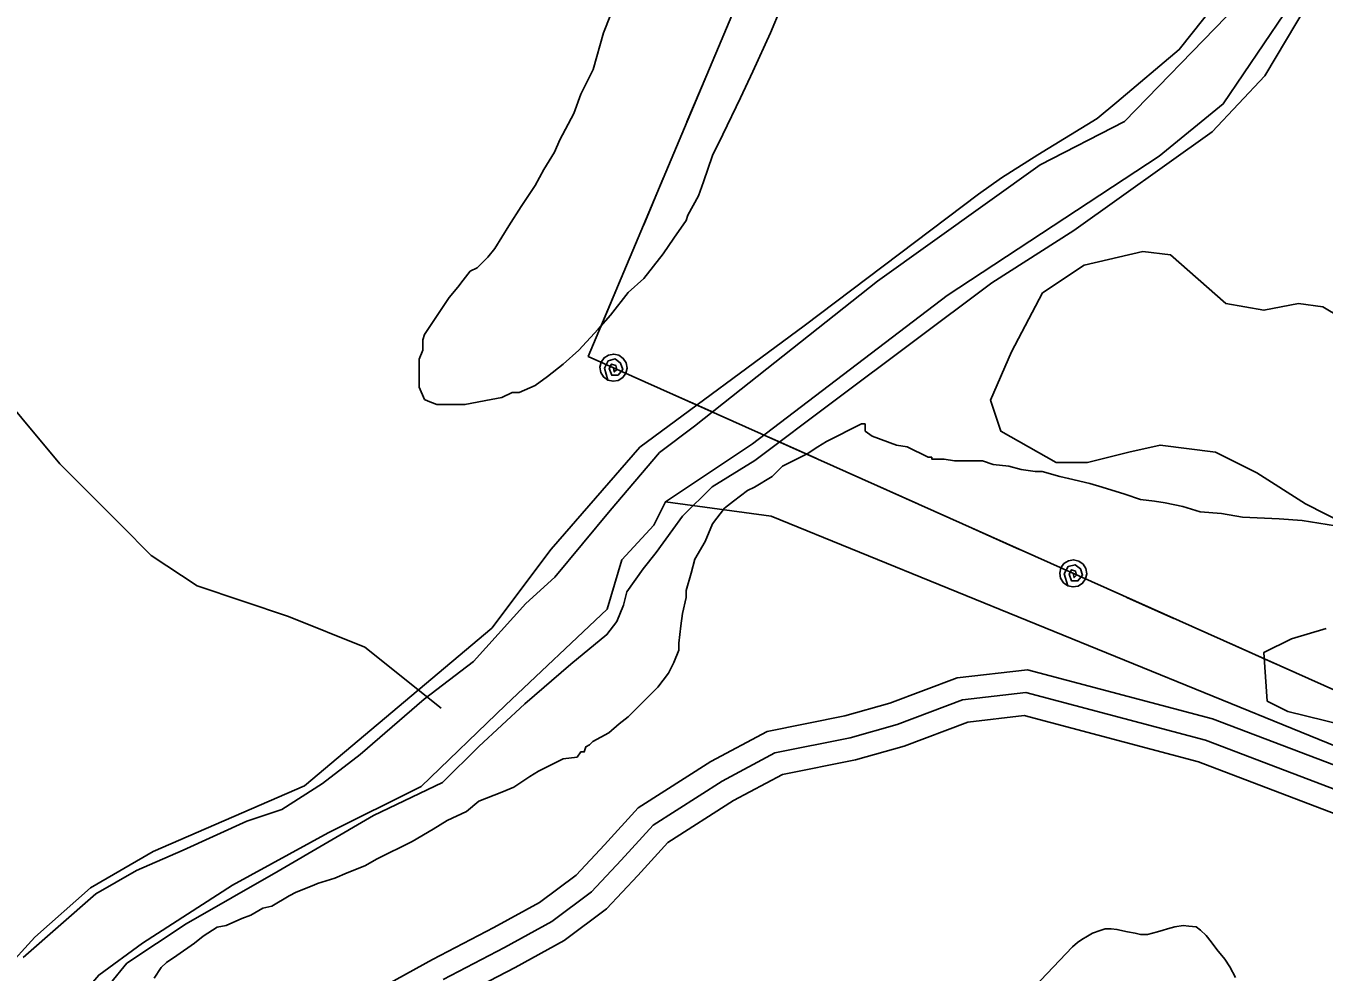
# Model space of a CAD drawing. Extents: x 3245246 to 3283090, y 806824 to 832173.
# Drawn here: x 3261075 to 3261935, y 826532 to 827159 of the extents above; entities that cross this region are included whole.
import ezdxf

# ---------------------------------------------------------------- set-up
doc = ezdxf.new("R2010")
doc.units = 0
for name, color, linetype in [('V-ROAD-CNTR', 7, 'Continuous'), ('V-SITE-VEGE', 7, 'Continuous'), ('V-TOPO-SHOR', 7, 'Continuous'), ('V-UTIL-LINE', 7, 'Continuous')]:
    doc.layers.add(name, color=color, linetype=linetype)

msp = doc.modelspace()

# ---------------------------------------------------------------- linework, layer by layer
at = {"layer": 'V-ROAD-CNTR'}
for points in [[(3261977.26, 826655.76), (3261861.49, 826699.86), (3261738.79, 826732.43), (3261692.23, 826727.04), (3261647.69, 826710.27), (3261617.76, 826701.88), (3261566.21, 826691.44), (3261528.9, 826671.49), (3261480.82, 826640.89), (3261458.52, 826616.13), (3261439.71, 826596.21), (3261415.33, 826578.09), (3261384.96, 826561.37), (3261344.48, 826540.19), (3261295.05, 826512.97), (3261260.39, 826492.17), (3261223.63, 826467.87), (3261199.67, 826446.31), (3261173.96, 826417.18), (3261145.5, 826383.48), (3261112.36, 826343.96), (3261100.01, 826323), (3261099.01, 826321.32)], [(3261971.83, 826641.78), (3261856.88, 826685.57), (3261737.69, 826717.2), (3261695.79, 826712.35), (3261652.37, 826696), (3261621.28, 826687.29), (3261571.34, 826677.17), (3261536.48, 826658.53), (3261490.6, 826629.34), (3261469.55, 826605.97), (3261449.72, 826584.95), (3261423.46, 826565.44), (3261392.05, 826548.15), (3261351.57, 826526.97)], [(3261966.39, 826627.8), (3261852.28, 826671.27), (3261736.59, 826701.98), (3261699.35, 826697.66), (3261657.04, 826681.73), (3261624.8, 826672.7), (3261576.48, 826662.91), (3261544.05, 826645.57), (3261500.37, 826617.78), (3261480.57, 826595.8), (3261459.72, 826573.7), (3261431.59, 826552.8), (3261399.15, 826534.93), (3261358.67, 826513.76), (3261310.01, 826486.96), (3261276.39, 826466.79), (3261242.04, 826444.08), (3261221.02, 826425.16), (3261196.67, 826397.57), (3261168.45, 826364.16), (3261136.95, 826326.59), (3261125.82, 826307.71), (3261124.43, 826305.38)]]:
    msp.add_lwpolyline(points, dxfattribs=at)
at = {"layer": 'V-SITE-VEGE'}
for p, q in [((3261462.49, 827166.57), (3261457.83, 827154.93)), ((3261568.38, 827154.92), (3261575.36, 827171.21)), ((3261457.83, 827154.93), (3261450.85, 827130.5)), ((3261556.74, 827129.32), (3261568.38, 827154.92)), ((3261450.85, 827130.5), (3261442.7, 827114.21)), ((3261548.59, 827111.87), (3261556.74, 827129.32)), ((3261442.7, 827114.21), (3261438.04, 827101.41)), ((3261536.95, 827087.43), (3261548.59, 827111.87)), ((3261438.04, 827101.41), (3261428.73, 827083.95)), ((3261428.73, 827083.95), (3261425.24, 827075.81)), ((3261529.97, 827073.47), (3261536.95, 827087.43)), ((3261425.24, 827075.81), (3261418.26, 827064.18)), ((3261524.15, 827056.02), (3261529.97, 827073.47)), ((3261418.26, 827064.18), (3261412.44, 827053.7)), ((3261520.65, 827046.71), (3261524.15, 827056.02)), ((3261412.44, 827053.7), (3261403.13, 827039.74)), ((3261513.67, 827033.91), (3261520.65, 827046.71)), ((3261403.13, 827039.74), (3261394.98, 827026.94)), ((3261504.36, 827018.78), (3261512.51, 827030.42)), ((3261512.51, 827030.42), (3261513.67, 827033.91)), ((3261394.98, 827026.94), (3261385.67, 827011.82)), ((3261385.67, 827011.82), (3261381.02, 827006)), ((3261497.38, 827008.31), (3261504.36, 827018.78)), ((3261381.02, 827006), (3261374.03, 826999.02)), ((3261484.58, 826992.02), (3261497.38, 827008.31)), ((3261369.38, 826996.69), (3261364.72, 826990.87)), ((3261374.03, 826999.02), (3261369.38, 826996.69)), ((3261361.23, 826986.22), (3261355.41, 826979.23)), ((3261364.72, 826990.87), (3261361.23, 826986.22)), ((3261474.1, 826982.71), (3261484.58, 826992.02)), ((3261355.41, 826979.23), (3261339.12, 826954.8)), ((3261462.46, 826967.59), (3261474.1, 826982.71)), ((3261454.32, 826958.28), (3261462.46, 826967.59)), ((3261339.12, 826954.8), (3261337.95, 826951.32)), ((3261337.95, 826951.32), (3261337.95, 826944.33)), ((3261441.51, 826944.32), (3261454.32, 826958.28)), ((3261337.95, 826944.33), (3261335.62, 826938.52)), ((3261431.04, 826935.01), (3261441.51, 826944.32)), ((3261335.62, 826938.52), (3261335.62, 826929.2)), ((3261420.57, 826926.87), (3261431.04, 826935.01)), ((3261335.62, 826929.2), (3261335.62, 826919.9)), ((3261412.42, 826921.05), (3261420.57, 826926.87)), ((3261335.62, 826919.9), (3261339.11, 826911.75)), ((3261401.95, 826916.4), (3261412.42, 826921.05)), ((3261339.11, 826911.75), (3261341.44, 826910.59)), ((3261341.44, 826910.59), (3261347.25, 826908.26)), ((3261365.87, 826908.26), (3261383.33, 826911.74)), ((3261383.33, 826911.74), (3261390.31, 826912.91)), ((3261390.31, 826912.91), (3261397.29, 826916.4)), ((3261397.29, 826916.4), (3261401.95, 826916.4)), ((3261347.25, 826908.26), (3261365.87, 826908.26))]:
    msp.add_line(p, q, dxfattribs=at)
for points in [[(3261872.17, 827185.2), (3261839.46, 827143.77), (3261798.04, 827108.89), (3261784.95, 827097.99), (3261745.71, 827074), (3261721.72, 827058.74), (3261706.46, 827047.84), (3261590.9, 826960.62), (3261481.88, 826879.95), (3261423.01, 826812.36), (3261383.77, 826760.03), (3261259.49, 826655.37), (3261159.19, 826611.76), (3261117.76, 826587.78), (3261080.7, 826555.08), (3261061.07, 826533.27)], [(3261061.07, 826533.27), (3261080.7, 826555.08), (3261117.76, 826587.78), (3261159.19, 826611.76), (3261259.49, 826655.37), (3261383.77, 826760.03), (3261423.01, 826812.36), (3261481.88, 826879.95), (3261590.9, 826960.62), (3261706.46, 827047.84), (3261721.72, 827058.74), (3261745.71, 827074), (3261784.95, 827097.99), (3261798.04, 827108.89), (3261839.46, 827143.77), (3261872.17, 827185.2)], [(3261931.04, 827185.2), (3261896.15, 827126.33), (3261861.27, 827089.26), (3261769.69, 827023.85), (3261715.18, 826988.97), (3261610.52, 826910.47), (3261558.2, 826871.23), (3261529.85, 826853.79), (3261510.23, 826834.16), (3261503.69, 826825.44), (3261492.78, 826810.18), (3261484.06, 826799.28), (3261473.16, 826784.01), (3261470.98, 826775.29), (3261466.62, 826764.39), (3261460.08, 826755.67), (3261436.1, 826736.05), (3261405.57, 826709.88), (3261375.05, 826681.54), (3261351.06, 826657.55), (3261305.27, 826635.75), (3261242.04, 826598.68), (3261180.99, 826563.8), (3261141.75, 826537.63), (3261130.84, 826524.55)], [(3261575.36, 827171.21), (3261568.38, 827154.92), (3261556.74, 827129.32), (3261548.59, 827111.87), (3261536.95, 827087.43), (3261529.97, 827073.47), (3261524.15, 827056.02), (3261520.65, 827046.71), (3261513.67, 827033.91), (3261512.51, 827030.42), (3261504.36, 827018.78), (3261497.38, 827008.31), (3261484.58, 826992.02), (3261474.1, 826982.71), (3261462.46, 826967.59), (3261454.32, 826958.28), (3261441.51, 826944.32), (3261431.04, 826935.01), (3261420.57, 826926.87), (3261412.42, 826921.05), (3261401.95, 826916.4), (3261397.29, 826916.4), (3261390.31, 826912.91), (3261383.33, 826911.74), (3261365.87, 826908.26), (3261347.25, 826908.26), (3261341.44, 826910.59), (3261339.11, 826911.75), (3261335.62, 826919.9), (3261335.62, 826929.2), (3261335.62, 826938.52), (3261337.95, 826944.33), (3261337.95, 826951.32), (3261339.12, 826954.8), (3261355.41, 826979.23), (3261361.23, 826986.22), (3261364.72, 826990.87), (3261369.38, 826996.69), (3261374.03, 826999.02), (3261381.02, 827006), (3261385.67, 827011.82), (3261394.98, 827026.94), (3261403.13, 827039.74), (3261412.44, 827053.7), (3261418.26, 827064.18), (3261425.24, 827075.81), (3261428.73, 827083.95), (3261438.04, 827101.41), (3261442.7, 827114.21), (3261450.85, 827130.5), (3261457.83, 827154.93), (3261462.49, 827166.57)], [(3261159.86, 826527.78), (3261164.51, 826534.76), (3261168, 826538.25), (3261174.99, 826542.9), (3261186.62, 826551.05), (3261192.45, 826555.7), (3261201.75, 826561.52), (3261207.57, 826562.68), (3261218.04, 826567.33), (3261223.87, 826569.66), (3261232.01, 826574.31), (3261237.83, 826575.48), (3261249.46, 826582.46), (3261254.12, 826584.78), (3261265.76, 826589.43), (3261268.09, 826590.6), (3261279.72, 826594.09), (3261287.87, 826597.58), (3261299.5, 826602.23), (3261307.65, 826606.88), (3261330.93, 826618.52), (3261344.89, 826626.66), (3261354.2, 826632.48), (3261367, 826638.29), (3261375.14, 826645.27), (3261390.27, 826651.09), (3261398.42, 826654.58), (3261408.89, 826661.56), (3261414.71, 826665.05), (3261431, 826673.19), (3261440.31, 826674.36), (3261442.64, 826677.84), (3261444.97, 826677.84), (3261446.13, 826681.34), (3261448.46, 826682.5), (3261450.79, 826684.83), (3261461.26, 826690.64), (3261468.25, 826696.46), (3261474.06, 826701.11), (3261493.85, 826720.89), (3261500.83, 826730.2), (3261504.32, 826737.18), (3261507.81, 826745.33), (3261507.81, 826749.98), (3261508.98, 826761.62), (3261510.14, 826769.76), (3261512.47, 826780.23), (3261512.47, 826784.89), (3261515.97, 826796.53), (3261518.29, 826805.83), (3261525.28, 826817.47), (3261529.94, 826829.11), (3261538.08, 826839.58), (3261543.9, 826844.23), (3261553.21, 826851.21), (3261557.86, 826853.54), (3261569.5, 826860.52), (3261576.49, 826867.5), (3261592.78, 826875.64), (3261599.76, 826880.3), (3261605.58, 826883.79), (3261628.85, 826895.42), (3261631.18, 826895.42), (3261631.18, 826890.76), (3261635.83, 826887.27), (3261652.12, 826881.45), (3261659.1, 826880.29), (3261673.07, 826873.3), (3261675.39, 826873.3), (3261675.39, 826872.14), (3261683.54, 826872.14), (3261690.52, 826870.97), (3261709.14, 826870.97), (3261716.12, 826868.64), (3261726.59, 826867.48), (3261734.74, 826865.15), (3261744.05, 826863.99), (3261748.7, 826863.98), (3261760.34, 826860.49), (3261766.15, 826859.33), (3261780.12, 826855.84), (3261788.26, 826853.51), (3261803.39, 826848.85), (3261813.87, 826845.36), (3261823.17, 826844.19), (3261830.15, 826843.03), (3261841.79, 826840.7), (3261853.43, 826837.21), (3261867.39, 826836.04), (3261881.35, 826833.71), (3261905.79, 826832.55), (3261920.91, 826831.38), (3261943.02, 826827.88)]]:
    msp.add_lwpolyline(points, dxfattribs=at)
at = {"layer": 'V-TOPO-SHOR'}
for points in [[(3260338.22, 827083.8), (3260379.28, 827253.65), (3260399.54, 827324.45), (3260419.77, 827324.44), (3260460.23, 827324.43), (3260500.7, 827324.41), (3260581.59, 827263.68), (3260713.05, 827152.35), (3260793.94, 827081.51), (3260884.97, 827051.12), (3260955.76, 827000.51), (3261016.43, 826949.91), (3261046.77, 826929.66), (3261097.32, 826868.95), (3261137.76, 826828.47), (3261157.99, 826808.23), (3261188.32, 826787.98), (3261218.67, 826777.85), (3261249.01, 826767.72), (3261299.58, 826747.47), (3261350.14, 826706.99)], [(3261909.06, 827167.41), (3261868.61, 827107.7), (3261826.23, 827073.03), (3261685.62, 826980.57), (3261556.56, 826882.33), (3261498.78, 826843.81), (3261491.07, 826828.4), (3261469.88, 826805.28), (3261460.25, 826772.54), (3261392.83, 826708.97), (3261336.97, 826655.04), (3261275.34, 826624.22), (3261211.77, 826589.55), (3261152.06, 826551.02), (3261123.16, 826529.84), (3261078.86, 826477.83), (3261032.63, 826443.16)], [(3261073.08, 826541.39), (3261121.24, 826583.77), (3261148.21, 826599.18), (3261179.02, 826612.66), (3261221.4, 826631.92), (3261244.52, 826639.63), (3261271.48, 826656.96), (3261296.52, 826676.23), (3261338.9, 826712.82), (3261371.65, 826737.87), (3261406.32, 826776.39), (3261425.58, 826793.73), (3261462.18, 826838.03), (3261494.92, 826876.55), (3261518.04, 826893.89), (3261537.3, 826909.3), (3261639.39, 826990.2), (3261747.26, 827067.25), (3261803.12, 827096.14), (3261870.53, 827165.48)], [(3261946.09, 826966.23), (3261934.62, 826973.11), (3261918.57, 826975.41), (3261895.63, 826970.84), (3261870.4, 826975.43), (3261833.71, 827007.56), (3261815.36, 827009.86), (3261776.37, 827000.71), (3261748.83, 826982.37), (3261728.17, 826943.38), (3261714.4, 826911.28), (3261721.27, 826890.63), (3261757.96, 826869.97), (3261778.6, 826869.96), (3261806.13, 826876.83), (3261826.78, 826881.41), (3261863.47, 826876.81), (3261890.99, 826863.03), (3261923.1, 826842.38), (3261950.61, 826828.6)], [(3261498.78, 826843.81), (3261568.91, 826834.33), (3262154.63, 826595.4)], [(3261936.82, 826759.8), (3261913.88, 826752.92), (3261895.53, 826743.76), (3261897.81, 826711.64), (3261911.57, 826704.76), (3261948.26, 826695.57)], [(3261876.75, 826528.29), (3261873.03, 826535.32), (3261869.72, 826540.29), (3261864.34, 826546.91), (3261860.62, 826551.87), (3261857.31, 826556.01), (3261853.59, 826559.73), (3261850.69, 826561.8), (3261845.73, 826562.21), (3261842, 826562.63), (3261836.63, 826561.8), (3261831.67, 826560.56), (3261828.77, 826559.73), (3261825.05, 826558.49), (3261821.74, 826557.67), (3261818.43, 826556.84), (3261813.88, 826556.84), (3261810.15, 826557.67), (3261805.19, 826558.5), (3261798.16, 826560.15), (3261794.43, 826560.57), (3261790.3, 826560.57), (3261786.99, 826559.33), (3261782.02, 826557.67), (3261778.72, 826555.6), (3261774.99, 826553.54), (3261772.09, 826551.47), (3261768.79, 826548.57), (3261667.01, 826441.45)]]:
    msp.add_lwpolyline(points, dxfattribs=at)
at = {"layer": 'V-UTIL-LINE'}
for points in [[(3264099.81, 825945.58), (3262389.89, 826607.44), (3261973.08, 826705.05), (3261447.71, 826940.23), (3261597.79, 827297.25)], [(3261513.1, 827095.79), (3261526.28, 827127.14)], [(3261484.43, 827027.58), (3261497.6, 827058.92)], [(3261455.75, 826959.36), (3261468.93, 826990.7)], [(3261464.36, 826932.77), (3261464.89, 826929.94), (3261466.52, 826931.6), (3261465.95, 826934.29), (3261463.16, 826935.18), (3261461.62, 826932.15), (3261463.19, 826927.73), (3261467.45, 826927.77), (3261470.55, 826931.52), (3261469.13, 826935.87), (3261465.55, 826938.54), (3261460.9, 826937.26), (3261458.36, 826932.37), (3261460.68, 826924.56), (3261464.11, 826923.77), (3261467.57, 826924.36), (3261470.54, 826926.23), (3261472.58, 826929.09), (3261473.36, 826932.52), (3261472.77, 826935.98), (3261470.9, 826938.95), (3261468.04, 826940.98), (3261464.61, 826941.77), (3261461.15, 826941.18), (3261458.18, 826939.31), (3261456.15, 826936.45), (3261455.36, 826933.02), (3261455.95, 826929.56), (3261457.82, 826926.59), (3261460.68, 826924.56)], [(3261530.98, 826902.95), (3261499.95, 826916.84)], [(3261598.53, 826872.71), (3261567.49, 826886.6)], [(3261666.07, 826842.48), (3261635.04, 826856.37)], [(3261733.61, 826812.24), (3261702.58, 826826.14)], [(3261769.21, 826796.31), (3261769.74, 826793.48), (3261771.37, 826795.14), (3261770.8, 826797.83), (3261768.01, 826798.72), (3261766.47, 826795.69), (3261768.04, 826791.27), (3261772.3, 826791.31), (3261775.4, 826795.06), (3261773.98, 826799.41), (3261770.4, 826802.08), (3261765.75, 826800.8), (3261763.21, 826795.91), (3261765.53, 826788.09), (3261768.96, 826787.31), (3261772.42, 826787.9), (3261775.39, 826789.77), (3261777.43, 826792.63), (3261778.21, 826796.06), (3261777.62, 826799.52), (3261775.75, 826802.49), (3261772.89, 826804.52), (3261769.46, 826805.31), (3261766, 826804.72), (3261763.03, 826802.85), (3261761, 826799.99), (3261760.21, 826796.56), (3261760.8, 826793.1), (3261762.67, 826790.13), (3261765.53, 826788.09)], [(3261835.84, 826766.48), (3261804.8, 826780.38)], [(3261903.38, 826736.25), (3261872.35, 826750.14)]]:
    msp.add_lwpolyline(points, dxfattribs=at)

doc.saveas('drawing.dxf')
